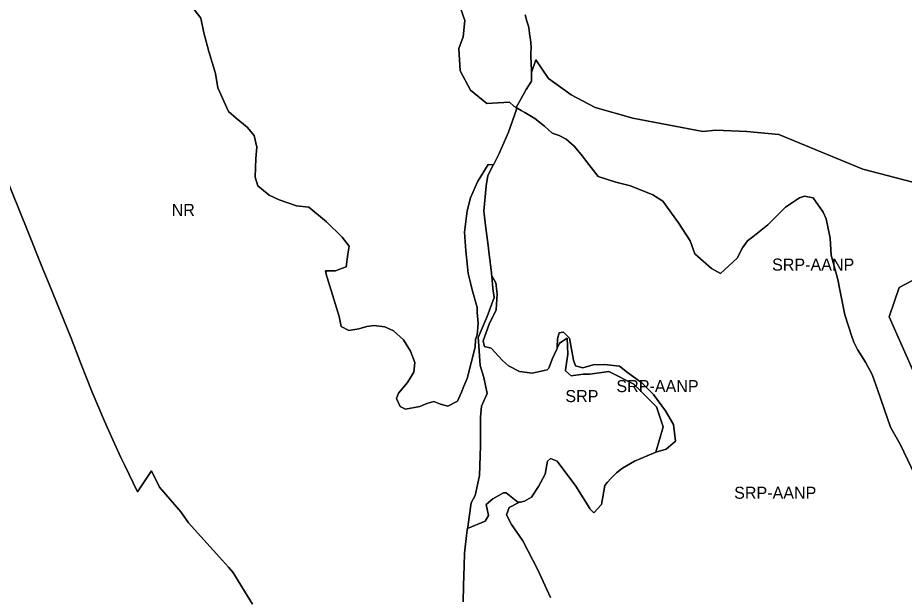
# Model space of a CAD drawing. Extents: x 598968 to 613553, y 4409678 to 4430833.
# Drawn here: x 605173 to 606058, y 4418453 to 4419031 of the extents above; entities that cross this region are included whole.
import ezdxf

# ---------------------------------------------------------------- set-up
doc = ezdxf.new("R2010")
doc.units = 0
for name, color, linetype in [('Nucli Rural', 7, 'Continuous'), ('Sòl Rústic Protegit', 7, 'Continuous'), ('Sòl Rústic Protegit - Alt Nivell de Protecció', 7, 'Continuous')]:
    doc.layers.add(name, color=color, linetype=linetype)

msp = doc.modelspace()

# ---------------------------------------------------------------- linework, layer by layer
at = {"layer": 'Nucli Rural'}
for points in [[(605617.3, 4418448.3401), (605617.7755, 4418464.5778), (605618.3472, 4418484.1003), (605618.723, 4418496.931), (605620.6428, 4418514.3248), (605621.4176, 4418519.85), (605621.6506, 4418521.5115), (605621.8199, 4418522.719), (605623.2404, 4418532.8494), (605625.24, 4418547.1101), (605629.36, 4418554.3801), (605633.71, 4418574.2501), (605634.7055, 4418603.9566), (605634.6322, 4418632.5936), (605635.66, 4418643.4001), (605641.27, 4418656.0201), (605637.76, 4418672.1401), (605634.26, 4418684.0601), (605632.4528, 4418708.1911), (605632.16, 4418712.1001), (605635.339, 4418719.0895), (605641.0949, 4418733.0761), (605648.31, 4418751.8401), (605647.0079, 4418760.9737), (605645.8289, 4418773.6012), (605645.7214, 4418774.7522), (605645.5778, 4418776.3332), (605645.51, 4418777.0801), (605645.2785, 4418778.9114), (605644.5455, 4418784.7088), (605644.2852, 4418786.7673), (605644.1338, 4418787.9648), (605643.6178, 4418792.0459), (605642.8987, 4418797.7335), (605642.1388, 4418803.7437), (605639.6149, 4418823.7057), (605638.1211, 4418835.5202), (605637.8, 4418838.0601), (605640.3893, 4418863.3054), (605642.01, 4418873.8201), (605647.2041, 4418883.8886), (605647.2557, 4418884.3693), (605642.2425, 4418884.5102), (605631.6801, 4418867.5102), (605624.6801, 4418851.5102), (605621.1177, 4418838.5102), (605618.6177, 4418817.0102), (605620.1177, 4418798.5102), (605621.6175, 4418782.5102), (605622.1177, 4418776.0102), (605624.6801, 4418766.5102), (605626.1799, 4418759.5102), (605631.1801, 4418742.0102), (605631.1801, 4418737.0102), (605632.1801, 4418726.0102), (605631.1801, 4418714.5102), (605629.6799, 4418710.0102), (605629.1801, 4418702.5102), (605621.1177, 4418671.0102), (605618.1175, 4418663.5102), (605615.6175, 4418657.5102), (605611.6177, 4418648.5102), (605602.0549, 4418643.5102), (605594.4927, 4418645.5102), (605587.9925, 4418648.0102), (605580.9301, 4418646.0102), (605573.8677, 4418643.0102), (605559.8051, 4418640.5102), (605554.3051, 4418643.0102), (605550.7427, 4418651.0102), (605552.8051, 4418656.5102), (605561.8049, 4418667.0102), (605567.8677, 4418677.5102), (605568.8677, 4418687.0102), (605564.8677, 4418698.5102), (605557.8051, 4418709.5102), (605547.7427, 4418718.5102), (605539.1801, 4418722.5102), (605528.1801, 4418724.0102), (605521.1177, 4418723.0102), (605513.0551, 4418720.5102), (605502.9927, 4418719.0102), (605495.4927, 4418723.0102), (605493.4301, 4418733.0102), (605481.4299, 4418772.0102), (605481.3051, 4418772.5102), (605479.8677, 4418778.5102), (605489.9301, 4418778.5102), (605493.3049, 4418780.0102), (605500.4927, 4418782.5102), (605501.9925, 4418795.0102), (605503.4927, 4418803.0102), (605496.4927, 4418812.0102), (605480.8677, 4418827.5102), (605463.3051, 4418842.0102), (605450.7427, 4418843.5102), (605433.6177, 4418849.5102), (605423.6177, 4418854.0102), (605412.1799, 4418863.5102), (605409.6177, 4418872.0102), (605410.1177, 4418890.5102), (605411.1801, 4418902.0102), (605408.6175, 4418913.5102), (605401.6175, 4418922.0102), (605390.5551, 4418931.0102), (605382.9927, 4418937.5102), (605372.4301, 4418961.0102), (605369.9301, 4418975.5102), (605363.3677, 4418997.5102), (605358.3677, 4419016.0102), (605355.3677, 4419030.5102), (605344.3049, 4419045.0102)], [(605614.4029, 4419041.6214), (605618.8327, 4419028.332), (605617.3561, 4419012.0894), (605612.9263, 4419000.2764), (605614.4029, 4418978.1274), (605624.7391, 4418958.9314), (605640.9817, 4418945.642), (605663.5127, 4418946.7686), (605667.8049, 4418943.0102), (605670.0543, 4418941.6606), (605680.0551, 4418959.5098), (605685.44, 4418967.7501), (605685.6814, 4418976.5331), (605685.0634, 4418987.0684), (605684.9896, 4418990.8564), (605685.009, 4418995.8502), (605685.16, 4419001.2101), (605684.6995, 4419006.5899), (605684.31, 4419011.1401), (605683.5798, 4419015.495), (605683.0646, 4419018.5674), (605682.38, 4419022.6501), (605680.9633, 4419027.6511), (605679.21, 4419033.8401)], [(605159.2753, 4418875.681), (605182.1447, 4418818.7063), (605197.4279, 4418781.1151), (605203.8732, 4418765.3597), (605225.7576, 4418711.3101), (605235.6962, 4418686.0536), (605246.94, 4418657.4801), (605259.0565, 4418628.5582), (605267.3616, 4418609.9957), (605275.6206, 4418592.2166), (605279.3923, 4418584.3125), (605292.01, 4418557.8701), (605306.14, 4418578.8001), (605314.1, 4418562.5701), (605335.25, 4418537.9301), (605343.07, 4418527.1201), (605376.8534, 4418489.4386), (605382.921, 4418482.7636), (605387.46, 4418477.7701), (605406.8485, 4418445.8409)]]:
    msp.add_lwpolyline(points, dxfattribs=at)
at = {"layer": 'Sòl Rústic Protegit'}
for points in [[(605406.8485, 4418445.8409), (605387.46, 4418477.7701), (605382.921, 4418482.7636), (605376.8534, 4418489.4386), (605343.07, 4418527.1201), (605335.25, 4418537.9301), (605314.1, 4418562.5701), (605306.14, 4418578.8001), (605292.01, 4418557.8701), (605279.3923, 4418584.3125), (605275.6206, 4418592.2166), (605267.3616, 4418609.9957), (605259.0565, 4418628.5582), (605246.94, 4418657.4801), (605235.6962, 4418686.0536), (605225.7576, 4418711.3101), (605203.8732, 4418765.3597), (605197.4279, 4418781.1151), (605182.1447, 4418818.7063), (605159.2753, 4418875.681)], [(606084.8677, 4418779.0098), (606052.7427, 4418762.0098), (606042.6801, 4418732.5098), (606068.4927, 4418674.0098)]]:
    msp.add_lwpolyline(points, dxfattribs=at)
msp.add_lwpolyline([(605711.2339, 4418701.3006), (605711.1853, 4418701.198), (605710.8171, 4418700.421), (605706.0845, 4418690.43), (605702.7475, 4418681.2534), (605701.0789, 4418679.585), (605686.0627, 4418676.248), (605673.5491, 4418677.9164), (605662.7039, 4418683.7562), (605656.6745, 4418688.9648), (605645.1851, 4418701.275), (605638.5111, 4418702.9434), (605638.1933, 4418704.1092), (605637.3069, 4418708.6964), (605643.3697, 4418725.1964), (605650.3697, 4418739.6964), (605651.3699, 4418755.6964), (605650.2965, 4418763.5676), (605650.1907, 4418764.3434), (605649.8699, 4418766.6964), (605645.8289, 4418773.6012), (605647.0079, 4418760.9737), (605648.31, 4418751.8401), (605641.0949, 4418733.0761), (605635.339, 4418719.0895), (605632.16, 4418712.1001), (605632.4528, 4418708.1911), (605634.26, 4418684.0601), (605637.76, 4418672.1401), (605641.27, 4418656.0201), (605635.66, 4418643.4001), (605634.6322, 4418632.5936), (605634.7055, 4418603.9566), (605633.71, 4418574.2501), (605629.36, 4418554.3801), (605625.24, 4418547.1101), (605623.2404, 4418532.8494), (605621.8199, 4418522.719), (605621.6506, 4418521.5115), (605639.3447, 4418528.589), (605642.6817, 4418534.4286), (605640.1791, 4418545.2736), (605646.8529, 4418551.1134), (605657.6981, 4418556.953), (605660.2007, 4418556.953), (605671.8801, 4418547.7764), (605674.4843, 4418547.6318), (605678.4319, 4418548.6962), (605685.4319, 4418552.6962), (605692.4945, 4418563.1962), (605698.9947, 4418575.6962), (605701.5571, 4418588.6964), (605704.5573, 4418591.1964), (605711.0573, 4418588.6964), (605729.6825, 4418563.6964), (605743.7449, 4418541.1964), (605744.0201, 4418540.7072), (605747.7961, 4418536.9314), (605755.3041, 4418545.2738), (605758.6411, 4418564.4612), (605761.1755, 4418567.1766), (605765.1777, 4418571.4644), (605769.5019, 4418576.0976), (605770.4563, 4418576.9916), (605774.9329, 4418580.6964), (605776.4329, 4418581.6964), (605788.4955, 4418588.6964), (605807.2459, 4418596.6964), (605809.6903, 4418597.4748), (605817.0381, 4418622.8574), (605810.3641, 4418642.879), (605802.0219, 4418651.2212), (605787.8399, 4418665.4032), (605762.8127, 4418677.9166), (605743.6251, 4418675.414), (605736.9513, 4418675.414), (605725.2719, 4418673.7454), (605719.4323, 4418678.7508), (605719.4323, 4418679.585), (605721.9351, 4418695.4354), (605721.1009, 4418711.2858), (605713.5927, 4418706.2804)], close=True, dxfattribs=at)
at = {"layer": 'Sòl Rústic Protegit - Alt Nivell de Protecció'}
for points in [[(605344.3049, 4419045.0102), (605355.3677, 4419030.5102), (605358.3677, 4419016.0102), (605363.3677, 4418997.5102), (605369.9301, 4418975.5102), (605372.4301, 4418961.0102), (605382.9927, 4418937.5102), (605390.5551, 4418931.0102), (605401.6175, 4418922.0102), (605408.6175, 4418913.5102), (605411.1801, 4418902.0102), (605410.1177, 4418890.5102), (605409.6177, 4418872.0102), (605412.1799, 4418863.5102), (605423.6177, 4418854.0102), (605433.6177, 4418849.5102), (605450.7427, 4418843.5102), (605463.3051, 4418842.0102), (605480.8677, 4418827.5102), (605496.4927, 4418812.0102), (605503.4927, 4418803.0102), (605501.9925, 4418795.0102), (605500.4927, 4418782.5102), (605493.3049, 4418780.0102), (605489.9301, 4418778.5102), (605479.8677, 4418778.5102), (605481.3051, 4418772.5102), (605481.4299, 4418772.0102), (605493.4301, 4418733.0102), (605495.4927, 4418723.0102), (605502.9927, 4418719.0102), (605513.0551, 4418720.5102), (605521.1177, 4418723.0102), (605528.1801, 4418724.0102), (605539.1801, 4418722.5102), (605547.7427, 4418718.5102), (605557.8051, 4418709.5102), (605564.8677, 4418698.5102), (605568.8677, 4418687.0102), (605567.8677, 4418677.5102), (605561.8049, 4418667.0102), (605552.8051, 4418656.5102), (605550.7427, 4418651.0102), (605554.3051, 4418643.0102), (605559.8051, 4418640.5102), (605573.8677, 4418643.0102), (605580.9301, 4418646.0102), (605587.9925, 4418648.0102), (605594.4927, 4418645.5102), (605602.0549, 4418643.5102), (605611.6177, 4418648.5102), (605615.6175, 4418657.5102), (605618.1175, 4418663.5102), (605621.1177, 4418671.0102), (605629.1801, 4418702.5102), (605629.6799, 4418710.0102), (605631.1801, 4418714.5102), (605632.1801, 4418726.0102), (605631.1801, 4418737.0102), (605631.1801, 4418742.0102), (605626.1799, 4418759.5102), (605624.6801, 4418766.5102), (605622.1177, 4418776.0102), (605621.6175, 4418782.5102), (605620.1177, 4418798.5102), (605618.6177, 4418817.0102), (605621.1177, 4418838.5102), (605624.6801, 4418851.5102), (605631.6801, 4418867.5102), (605642.2425, 4418884.5102), (605647.2557, 4418884.3693), (605647.4493, 4418884.3639), (605653.22, 4418895.5501), (605662.6164, 4418916.8755), (605670.4411, 4418939.5507), (605670.0441, 4418941.6418), (605670.0543, 4418941.6606), (605667.8049, 4418943.0102), (605663.5127, 4418946.7686), (605640.9817, 4418945.642), (605624.7391, 4418958.9314), (605614.4029, 4418978.1274), (605612.9263, 4419000.2764), (605617.3561, 4419012.0894), (605618.8327, 4419028.332), (605614.4029, 4419041.6214)], [(605679.21, 4419033.8401), (605680.9633, 4419027.6511), (605682.38, 4419022.6501), (605683.0646, 4419018.5674), (605683.5798, 4419015.495), (605684.31, 4419011.1401), (605684.6995, 4419006.5899), (605685.16, 4419001.2101), (605685.009, 4418995.8502), (605684.9896, 4418990.8564), (605685.0634, 4418987.0684), (605685.6814, 4418976.5331), (605689.8051, 4418989.01), (605702.4927, 4418970.51), (605725.1177, 4418954.01), (605749.0551, 4418941.51), (605786.7427, 4418931.01), (605856.6177, 4418917.51), (605869.6801, 4418919.01), (605900.3677, 4418917.51), (605932.4927, 4418914.51), (606016.1801, 4418880.01), (606073.9301, 4418865.01)], [(606073.9301, 4418865.01), (606016.1801, 4418880.01), (605932.4927, 4418914.51), (605900.3677, 4418917.51), (605869.6801, 4418919.01), (605856.6177, 4418917.51), (605786.7427, 4418931.01), (605749.0551, 4418941.51), (605725.1177, 4418954.01), (605702.4927, 4418970.51), (605689.8051, 4418989.01), (605685.6814, 4418976.5331), (605685.44, 4418967.7501), (605680.0551, 4418959.5098), (605670.0543, 4418941.6606), (605670.3051, 4418941.51), (605670.3677, 4418941.51), (605675.3051, 4418938.51), (605678.9301, 4418936.51), (605688.9301, 4418930.51), (605698.4301, 4418923.01), (605705.9927, 4418916.01), (605713.0551, 4418913.51), (605720.0551, 4418910.01), (605728.1177, 4418903.01), (605735.1177, 4418894.51), (605742.6801, 4418884.51), (605752.2427, 4418872.51), (605769.8051, 4418867.01), (605784.4301, 4418863.51), (605806.5551, 4418854.51), (605816.5551, 4418848.01), (605832.4301, 4418826.51), (605843.9927, 4418808.51), (605848.5551, 4418795.51), (605865.1177, 4418781.01), (605874.1801, 4418776.01), (605890.7427, 4418791.01), (605896.3051, 4418801.51), (605901.3051, 4418808.51), (605906.3677, 4418812.51), (605921.4301, 4418824.51), (605938.9927, 4418842.01), (605953.1177, 4418851.51), (605958.1177, 4418853.01), (605966.6801, 4418851.51), (605976.7427, 4418837.01), (605979.7427, 4418830.51), (605983.7427, 4418811.01), (605984.7427, 4418794.01), (605991.3051, 4418770.01), (605993.3051, 4418759.51), (605998.3677, 4418734.51), (606005.3677, 4418713.01), (606007.3677, 4418707.51), (606010.9301, 4418700.01), (606018.9301, 4418687.51), (606025.4927, 4418675.01), (606030.9927, 4418660.01), (606043.9301, 4418622.51), (606053.9927, 4418605.01), (606071.1177, 4418568.51)], [(606071.1177, 4418568.51), (606053.9927, 4418605.01), (606043.9301, 4418622.51), (606030.9927, 4418660.01), (606025.4927, 4418675.01), (606018.9301, 4418687.51), (606010.9301, 4418700.01), (606007.3677, 4418707.51), (606005.3677, 4418713.01), (605998.3677, 4418734.51), (605993.3051, 4418759.51), (605991.3051, 4418770.01), (605984.7427, 4418794.01), (605983.7427, 4418811.01), (605979.7427, 4418830.51), (605976.7427, 4418837.01), (605966.6801, 4418851.51), (605958.1177, 4418853.01), (605953.1177, 4418851.51), (605938.9927, 4418842.01), (605921.4301, 4418824.51), (605906.3677, 4418812.51), (605901.3051, 4418808.51), (605896.3051, 4418801.51), (605890.7427, 4418791.01), (605874.1801, 4418776.01), (605865.1177, 4418781.01), (605848.5551, 4418795.51), (605843.9927, 4418808.51), (605832.4301, 4418826.51), (605816.5551, 4418848.01), (605806.5551, 4418854.51), (605784.4301, 4418863.51), (605769.8051, 4418867.01), (605752.2427, 4418872.51), (605742.6801, 4418884.51), (605735.1177, 4418894.51), (605728.1177, 4418903.01), (605720.0551, 4418910.01), (605713.0551, 4418913.51), (605705.9927, 4418916.01), (605698.4301, 4418923.01), (605688.9301, 4418930.51), (605678.9301, 4418936.51), (605675.3051, 4418938.51), (605670.3677, 4418941.51), (605670.3051, 4418941.51), (605670.0543, 4418941.6606), (605670.0441, 4418941.6418), (605670.4411, 4418939.5507), (605662.6164, 4418916.8755), (605653.22, 4418895.5501), (605647.4493, 4418884.3639), (605647.2557, 4418884.3693), (605647.2041, 4418883.8886), (605642.01, 4418873.8201), (605640.3893, 4418863.3054), (605637.8, 4418838.0601), (605638.1211, 4418835.5202), (605639.6149, 4418823.7057), (605642.1388, 4418803.7437), (605642.8987, 4418797.7335), (605643.6178, 4418792.0459), (605644.1338, 4418787.9648), (605644.2852, 4418786.7673), (605644.5455, 4418784.7088), (605645.2785, 4418778.9114), (605645.51, 4418777.0801), (605645.5778, 4418776.3332), (605645.7214, 4418774.7522), (605645.8289, 4418773.6012), (605649.8699, 4418766.6964), (605650.1907, 4418764.3434), (605650.2965, 4418763.5676), (605651.3699, 4418755.6964), (605650.3697, 4418739.6964), (605643.3697, 4418725.1964), (605637.3069, 4418708.6964), (605638.1933, 4418704.1092), (605638.5111, 4418702.9434), (605645.1851, 4418701.275), (605656.6745, 4418688.9648), (605662.7039, 4418683.7562), (605673.5491, 4418677.9164), (605686.0627, 4418676.248), (605701.0789, 4418679.585), (605702.7475, 4418681.2534), (605706.0845, 4418690.43), (605710.8171, 4418700.421), (605711.1853, 4418701.198), (605711.2339, 4418701.3006), (605711.2733, 4418702.2466), (605711.6177, 4418710.5102), (605713.1177, 4418716.5102), (605716.9777, 4418717.4752), (605717.1175, 4418717.5102), (605719.7427, 4418715.0102), (605723.3461, 4418711.3492), (605727.3865, 4418689.4608), (605729.3079, 4418683.6964), (605736.8331, 4418681.7064), (605736.8703, 4418681.6964), (605746.9329, 4418684.6964), (605758.3675, 4418685.0102), (605773.2697, 4418683.5262), (605773.4301, 4418683.5102), (605781.4927, 4418677.0102), (605793.4091, 4418668.4584), (605795.2253, 4418667.155), (605807.2461, 4418655.1966), (605819.4285, 4418638.9866), (605827.3087, 4418625.1966), (605829.3711, 4418608.6966), (605819.8085, 4418600.6964), (605809.6903, 4418597.4748), (605807.2459, 4418596.6964), (605788.4955, 4418588.6964), (605776.4329, 4418581.6964), (605774.9329, 4418580.6964), (605770.4563, 4418576.9916), (605769.5019, 4418576.0976), (605765.1777, 4418571.4644), (605761.1755, 4418567.1766), (605758.6411, 4418564.4612), (605755.3041, 4418545.2738), (605747.7961, 4418536.9314), (605744.0201, 4418540.7072), (605743.7449, 4418541.1964), (605729.6825, 4418563.6964), (605711.0573, 4418588.6964), (605704.5573, 4418591.1964), (605701.5571, 4418588.6964), (605698.9947, 4418575.6962), (605692.4945, 4418563.1962), (605685.4319, 4418552.6962), (605678.4319, 4418548.6962), (605674.4843, 4418547.6318), (605672.8693, 4418547.1962), (605663.1799, 4418542.5102), (605660.6801, 4418535.0102), (605665.6799, 4418525.5102), (605676.7427, 4418509.0102), (605691.8675, 4418480.0102), (605704.4299, 4418452.5102)], [(606068.4927, 4418674.0098), (606042.6801, 4418732.5098), (606052.7427, 4418762.0098), (606084.8677, 4418779.0098)], [(605704.4299, 4418452.5102), (605691.8675, 4418480.0102), (605676.7427, 4418509.0102), (605665.6799, 4418525.5102), (605660.6801, 4418535.0102), (605663.1799, 4418542.5102), (605672.8693, 4418547.1962), (605674.4843, 4418547.6318), (605671.8801, 4418547.7764), (605660.2007, 4418556.953), (605657.6981, 4418556.953), (605646.8529, 4418551.1134), (605640.1791, 4418545.2736), (605642.6817, 4418534.4286), (605639.3447, 4418528.589), (605621.6506, 4418521.5115), (605621.4176, 4418519.85), (605620.6428, 4418514.3248), (605618.723, 4418496.931), (605618.3472, 4418484.1003), (605617.7755, 4418464.5778), (605617.3, 4418448.3401)]]:
    msp.add_lwpolyline(points, dxfattribs=at)
msp.add_lwpolyline([(605809.6903, 4418597.4748), (605819.8085, 4418600.6964), (605829.3711, 4418608.6966), (605827.3087, 4418625.1966), (605819.4285, 4418638.9866), (605807.2461, 4418655.1966), (605795.2253, 4418667.155), (605793.4091, 4418668.4584), (605781.4927, 4418677.0102), (605773.4301, 4418683.5102), (605773.2697, 4418683.5262), (605758.3675, 4418685.0102), (605746.9329, 4418684.6964), (605736.8703, 4418681.6964), (605736.8331, 4418681.7064), (605729.3079, 4418683.6964), (605727.3865, 4418689.4608), (605723.3461, 4418711.3492), (605719.7427, 4418715.0102), (605717.1175, 4418717.5102), (605716.9777, 4418717.4752), (605713.1177, 4418716.5102), (605711.6177, 4418710.5102), (605711.2733, 4418702.2466), (605711.2339, 4418701.3006), (605713.5927, 4418706.2804), (605721.1009, 4418711.2858), (605721.9351, 4418695.4354), (605719.4323, 4418679.585), (605719.4323, 4418678.7508), (605725.2719, 4418673.7454), (605736.9513, 4418675.414), (605743.6251, 4418675.414), (605762.8127, 4418677.9166), (605787.8399, 4418665.4032), (605802.0219, 4418651.2212), (605810.3641, 4418642.879), (605817.0381, 4418622.8574)], close=True, dxfattribs=at)

# ---------------------------------------------------------------- texts
at = {"layer": 'Nucli Rural'}
msp.add_text('NR', height=12, dxfattribs=at).set_placement((605326.22, 4418833.3651))
at = {"layer": 'Sòl Rústic Protegit'}
msp.add_text('SRP', height=12, dxfattribs=at).set_placement((605719.3443, 4418647.5563))
at = {"layer": 'Sòl Rústic Protegit - Alt Nivell de Protecció'}
for p in [(605925.711, 4418778.76), (605770.3025, 4418657.4925), (605887.8684, 4418551.0854)]:
    msp.add_text('SRP-AANP', height=12, dxfattribs=at).set_placement(p)

doc.saveas('drawing.dxf')
